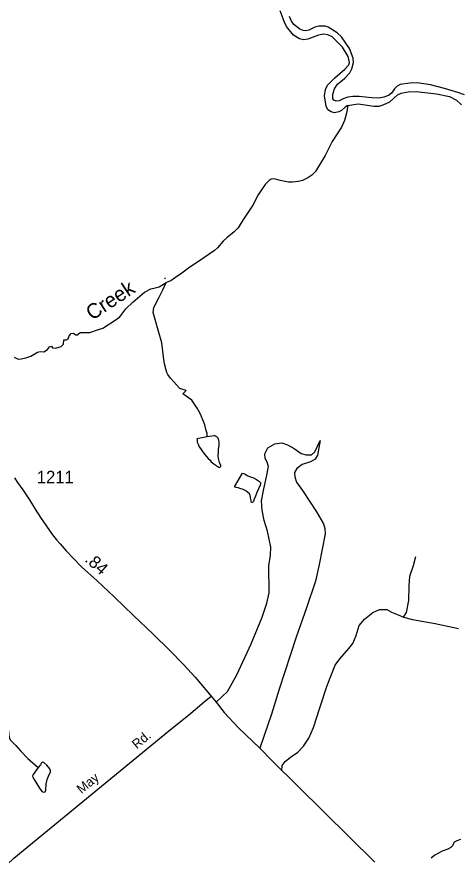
# Model space of a CAD drawing. Extents: x 2126262 to 2293712, y 749403 to 919119.
# Drawn here: x 2194027 to 2198490, y 859287 to 867756 of the extents above; entities that cross this region are included whole.
import ezdxf

# ---------------------------------------------------------------- set-up
doc = ezdxf.new("R2010")
doc.units = 0
for name, color, linetype in [('Exist Hydrographic Creek Single Shore', 7, 'Continuous'), ('Exist Hydrographic Creek Single Shore Label', 7, 'Continuous'), ('Exist Hydrographic Misc Water Feature', 7, 'Continuous'), ('Exist Hydrographic River Shore', 7, 'Continuous'), ('Exist Road Non-System Type 51', 7, 'Continuous'), ('Exist Road Secondary Mileage Hundredths English Label', 7, 'Continuous'), ('Exist Road Secondary Type 51 Attributed', 7, 'Continuous'), ('Exist Road Secondary Type 51 Label', 7, 'Continuous'), ('Exist Road Secondary Type 51 Number Label', 7, 'Continuous')]:
    doc.layers.add(name, color=color, linetype=linetype)

msp = doc.modelspace()

# ---------------------------------------------------------------- linework, layer by layer
at = {"layer": 'Exist Hydrographic Creek Single Shore'}
for points in [[(2197366, 866860.5), (2197352.9, 866784.2), (2197334.4, 866709), (2197301.8, 866642.3), (2197209.7, 866496.2), (2197138.8, 866356.4), (2197040.9, 866196.1), (2197004.1, 866157.8), (2196961.5, 866129.5), (2196907.7, 866105.3), (2196869.4, 866095.4), (2196808.4, 866088.3), (2196768.7, 866086.9), (2196684.5, 866104.6), (2196636.3, 866117.4), (2196612.2, 866121.7), (2196593.7, 866117.4), (2196572.5, 866104.6), (2196532.8, 866064.9), (2196494.5, 866009.6), (2196463.3, 865959.9), (2196408, 865856.4), (2196359.8, 865784), (2196305.9, 865703.2), (2196260.6, 865628), (2196218, 865585.4), (2196150, 865530.1), (2196108.1, 865492.6), (2196051.4, 865424.5), (2196020.2, 865396.2), (2195966.4, 865362.1), (2195879.9, 865301.1), (2195773.5, 865230.2), (2195690.4, 865168.5), (2195626.6, 865124.5), (2195579.9, 865093.3), (2195533.1, 865074.8)], [(2193999.1, 864322.4), (2194038.8, 864302.5), (2194069.6, 864303.5), (2194116.4, 864314.9), (2194167.4, 864330.5), (2194234, 864373), (2194261, 864380.1), (2194297.8, 864374.5), (2194337.5, 864400), (2194357.4, 864425.5), (2194377.2, 864434), (2194385.8, 864415.6), (2194418.4, 864411.4), (2194475.1, 864429.8), (2194499.2, 864453.9), (2194500.6, 864495.1), (2194523.3, 864497.9), (2194546, 864506.4), (2194554.5, 864536.2), (2194574.3, 864558.9), (2194595.6, 864564.6), (2194621.1, 864546.1), (2194643.8, 864547.5), (2194653.7, 864560.3), (2194670.7, 864570.2), (2194762.9, 864571.7), (2194842.3, 864597.2), (2194894.2, 864614.9), (2195017.5, 864695.8), (2195067.2, 864728.4), (2195128.1, 864810.7), (2195197, 864877.4), (2195314.7, 864976.7), (2195378.5, 865012.1), (2195421.1, 865020.7), (2195463.6, 865032), (2195533.1, 865074.8)], [(2195516.9, 865113.6), (2195526.3, 865122.6)], [(2193621.7, 860807.9), (2193660.3, 860769.3), (2193701.5, 860736.7), (2193746, 860708.5), (2193776.4, 860692.2), (2193858.9, 860649.8), (2193895.9, 860623.7), (2193916.5, 860603.1), (2193931.7, 860580.3), (2193943.6, 860552.1), (2193950.1, 860483.6), (2193961, 860460.8), (2193978.4, 860442.3), (2194018.5, 860403.2), (2194062.7, 860350.6), (2194136.5, 860274.5), (2194240.8, 860181.1)], [(2198502.1, 859456.5), (2198467.4, 859443.5), (2198440.2, 859427.2), (2198433.7, 859416.3), (2198422.9, 859390.3), (2198405.5, 859374), (2198375.1, 859359.8), (2198319.7, 859337), (2198279.6, 859316.4), (2198244.8, 859296.8), (2198207.9, 859266.4)]]:
    msp.add_lwpolyline(points, dxfattribs=at)
at = {"layer": 'Exist Hydrographic Misc Water Feature'}
for points in [[(2195947.3, 863516.4), (2195947.1, 863552.3), (2195938.8, 863580.3), (2195924.3, 863638.2), (2195904, 863690), (2195885.7, 863729.9), (2195871.6, 863759.9), (2195847.2, 863807.6), (2195792.9, 863889.2), (2195701.8, 863952.4), (2195734, 863984.8), (2195670.6, 864006.3), (2195577, 864109.9), (2195550.1, 864145.3), (2195541.6, 864166.6), (2195533.1, 864190.3), (2195516.1, 864254.2), (2195507.5, 864326.5), (2195489.1, 864465.5), (2195452.3, 864593.9), (2195422.5, 864701.7), (2195402.6, 864772.7), (2195409.7, 864823.7), (2195462.2, 864927.3), (2195500.5, 865001.1), (2195533.1, 865074.8)], [(2195947.3, 863516.4), (2195843.3, 863497.7), (2195845.6, 863491.6), (2195847.6, 863463.8), (2195855.8, 863443.8), (2195861.8, 863423.8), (2195892.3, 863380.1), (2195916.3, 863348.2), (2195958.7, 863298.5), (2195976.8, 863282.7), (2195989.1, 863266.7), (2196013.1, 863245), (2196033, 863231), (2196045.3, 863223.1), (2196055.3, 863217.2), (2196065.4, 863211.3), (2196073.4, 863211.3), (2196081.4, 863215.3), (2196085.3, 863223.4), (2196085.1, 863229.5), (2196073, 863259.3), (2196062.7, 863299.2), (2196058.6, 863327.2), (2196060.2, 863363.2), (2196062.1, 863393.2), (2196067.8, 863431.3), (2196067.6, 863467.2), (2196065.6, 863481.2), (2196057.4, 863503.1), (2196043.2, 863517.1), (2196031.1, 863525), (2196023.1, 863530.9), (2196017, 863528.9), (2195947.3, 863516.4)], [(2196444.1, 863086), (2196474, 863068.1), (2196478.3, 863064.2), (2196482.2, 863058.2), (2196484.3, 863054.2), (2196484.3, 863048.2), (2196484.3, 863038.2), (2196482.2, 863030.2), (2196464.6, 862994.1), (2196446.8, 862958), (2196435.3, 862920), (2196421.3, 862889.8), (2196413.5, 862865.7), (2196407.6, 862857.7), (2196401.4, 862855.7), (2196395.5, 862855.7), (2196389.6, 862869.6), (2196389.6, 862875.7), (2196385.2, 862901.6), (2196385.2, 862909.6), (2196380.9, 862927.6), (2196375, 862941.5), (2196355.1, 862959.3), (2196336.9, 862973.2), (2196316.8, 862983), (2196302.8, 862991), (2196286.8, 862994.9), (2196258.5, 863004.7), (2196240.5, 863006.6), (2196228.6, 863010.4), (2196224.5, 863012.4), (2196303.4, 863152.9), (2196325.8, 863143.1), (2196349.8, 863127.3), (2196373.8, 863117.4), (2196413.8, 863105.7), (2196444.1, 863086)]]:
    msp.add_lwpolyline(points, dxfattribs=at)
msp.add_lwpolyline([(2194240.8, 860181.1), (2194191.9, 860110.7), (2194185.4, 860096.6), (2194187.6, 860085.7), (2194202.8, 860060.7), (2194254.9, 859974.9), (2194280.9, 859939.1), (2194296.1, 859933.6), (2194312.4, 859938), (2194320, 859952.1), (2194323.3, 860014), (2194333, 860060.7), (2194354.8, 860110.7), (2194366.7, 860134.6), (2194367.8, 860149.8), (2194359.1, 860168.3), (2194329.8, 860204.1), (2194298.3, 860232.4), (2194289.6, 860235.6), (2194276.6, 860229.1), (2194264.6, 860209.6)], close=True, dxfattribs=at)
at = {"layer": 'Exist Hydrographic River Shore'}
for points in [[(2197366, 866860.5), (2197341, 866844.8), (2197302.7, 866809.4), (2197274.3, 866795.2), (2197233.2, 866788.1), (2197197.8, 866796.6), (2197165.1, 866817.9), (2197146.7, 866853.3), (2197129.7, 866956.9), (2197139.6, 867023.6), (2197160.9, 867064.7), (2197236, 867138.5), (2197335.3, 867226.4), (2197377.8, 867271.8), (2197383.5, 867296), (2197370.7, 867356.3), (2197312.6, 867449.9), (2197207.7, 867552), (2197165.1, 867573.3), (2197121.2, 867579), (2197071.6, 867570.5), (2196962.4, 867530.7), (2196918.4, 867522.2), (2196877.3, 867533.6), (2196819.2, 867570.5), (2196749.1, 867656.2), (2196725, 867707.2), (2196685.3, 867816.5)], [(2197326.3, 866931.4), (2197279, 866906.9), (2197249.2, 866904), (2197223.7, 866915.4), (2197213.8, 866932.4), (2197215.2, 866975), (2197232.2, 867027.5), (2197262, 867074.3), (2197334.3, 867133.9), (2197388.2, 867190.6), (2197406.6, 867231.8), (2197422.2, 867295.6), (2197419.4, 867338.2), (2197383.9, 867436.8), (2197301.7, 867554.5), (2197257.7, 867592.8), (2197168.4, 867651), (2197137.2, 867660.9), (2197073.4, 867660.9), (2197035.1, 867652.4), (2196974.2, 867621.2), (2196941.5, 867612.7), (2196916, 867618.3), (2196883.4, 867629.7), (2196823.2, 867677.9), (2196799, 867712), (2196779.2, 867758.8)], [(2198542.8, 866966.9), (2198476.8, 866991), (2198342.1, 867030.7), (2198198.9, 867067.6), (2198065.6, 867090.3), (2197991.9, 867087.5), (2197895.5, 867071.8), (2197862.9, 867054.8), (2197837.3, 867029.3), (2197807.6, 866985.3), (2197777.8, 866962.6), (2197728.2, 866945.6), (2197680, 866935.7), (2197607.1, 866937.1), (2197480.9, 866952.7), (2197415.7, 866951.3), (2197367.5, 866945.6), (2197326.3, 866931.4)], [(2197366, 866860.5), (2197427, 866871.8), (2197469.5, 866876.1), (2197517.8, 866871.8), (2197629.8, 866853.4), (2197682.2, 866853.4), (2197721.9, 866866.1), (2197790, 866898.8), (2197866.5, 866969.7), (2197904.1, 866985.3), (2197976.4, 866999.5), (2198054.4, 867000.9), (2198260, 866976.8), (2198393.3, 866949.8), (2198461.3, 866915.8), (2198512.4, 866867.6)]]:
    msp.add_lwpolyline(points, dxfattribs=at)
at = {"layer": 'Exist Road Non-System Type 51'}
for points in [[(2196037.1, 860840.2), (2196151.3, 860948.9), (2196246.1, 861116.5), (2196391.2, 861429.2), (2196501.4, 861698.6), (2196548.8, 861841), (2196571.1, 861944.3), (2196568.3, 862218), (2196587.8, 862324.9), (2196590.6, 862405.9), (2196554.3, 862567.9), (2196520.8, 862674), (2196501.3, 862777.3), (2196495.7, 862872.2), (2196518, 862992.3), (2196545.9, 863115.1), (2196565.4, 863220), (2196554.2, 863261.9), (2196531.9, 863301), (2196529.1, 863345.6), (2196559.8, 863407.1), (2196629.6, 863446.2), (2196702.1, 863457.3), (2196757.9, 863437.8), (2196824.9, 863398.7), (2196894.6, 863351.2), (2196947.6, 863337.3), (2197000.6, 863337.3), (2197034.1, 863368), (2197087.1, 863482.5), (2197061.3, 863333.8), (2197036.2, 863291.9), (2196988.8, 863265.4), (2196905.1, 863237.4), (2196850.7, 863198.4), (2196826.9, 863159.3), (2196831.1, 863114.6), (2196847.9, 863061.5), (2196909.2, 862977.8), (2197049.4, 862760.7), (2197120.6, 862640.6), (2197134.5, 862591.8), (2197137.3, 862540.1), (2197107.3, 862385.8), (2197078, 862229.5), (2197040.4, 862063.3), (2196949, 861793.2), (2196844.4, 861495.8), (2196673.5, 860973), (2196595.4, 860721.7), (2196479.9, 860376)], [(2197928.9, 861699), (2197956.8, 861744.7), (2197981.9, 861867.5), (2197984.7, 862015.5), (2197990.3, 862113.2), (2198029.4, 862219.3), (2198051.7, 862311.5)], [(2196698.9, 860149.8), (2196704.2, 860201), (2196733.5, 860241.5), (2196786.5, 860287.5), (2196861.8, 860337.8), (2196919.7, 860395.7), (2196971.3, 860479.5), (2197020.1, 860584.2), (2197084.3, 860782.4), (2197157.5, 861010.7), (2197238.4, 861213.1), (2197285.9, 861277.4), (2197377.2, 861384.2), (2197416.3, 861434.4), (2197451.2, 861512.6), (2197481.8, 861613.1), (2197534.8, 861678.7), (2197617.1, 861745.7), (2197686.2, 861777.1), (2197758.7, 861775.8), (2197806.2, 861749.2), (2197874.5, 861722.7), (2197928.9, 861699)], [(2197928.9, 861699), (2198018.9, 861675.9), (2198246.2, 861634.1), (2198482, 861583.8)]]:
    msp.add_lwpolyline(points, dxfattribs=at)
at = {"layer": 'Exist Road Secondary Type 51 Attributed'}
for points in [[(2194001.9, 863105.8), (2194034.5, 863056.1), (2194088.5, 862984.5), (2194154, 862881.2), (2194213.1, 862788), (2194265.9, 862704.5), (2194385.6, 862530), (2194426.1, 862480.3), (2194464.2, 862437.3), (2194525.1, 862367.2), (2194680.8, 862207), (2194838.1, 862066.6), (2195009.8, 861902.4), (2195205.5, 861714.4), (2195403.4, 861528.5), (2195569, 861362.3), (2195712.6, 861217.8), (2195825.8, 861093.1), (2195987.2, 860902.2)], [(2192292.6, 856860.5), (2192338.6, 857019.7), (2192393, 857121.6), (2192685.9, 857492.9), (2192958.8, 857807.6), (2193088.6, 857976.5), (2193170.9, 858089.6), (2193289.2, 858280.1), (2193381.9, 858449.7), (2193511.3, 858656), (2193615.9, 858852.8), (2193705.2, 858978.5), (2193855.2, 859136.9), (2193997.4, 859266.8), (2195577.1, 860564.4), (2195759.8, 860709.6), (2195917.5, 860845), (2195987.2, 860902.2)], [(2195987.2, 860902.2), (2196037.1, 860840.2), (2196118, 860738.2), (2196261.8, 860582.6), (2196479.9, 860376), (2196605.5, 860244.7), (2197638.4, 859226.3)]]:
    msp.add_lwpolyline(points, dxfattribs=at)

# ---------------------------------------------------------------- texts
at = {"layer": 'Exist Hydrographic Creek Single Shore Label'}
msp.add_text('Creek', height=150, rotation=33.37356, dxfattribs=at).set_placement((2194786.5, 864688))
at = {"layer": 'Exist Road Secondary Mileage Hundredths English Label'}
msp.add_text('.84', height=125, rotation=318.23697, dxfattribs=at).set_placement((2194705, 862269.2))
at = {"layer": 'Exist Road Secondary Type 51 Label'}
for s, rotation, p in [('Rd.', 39.80921, (2195237.9, 860363.9)), ('May', 38.97966, (2194679.1, 859912.3))]:
    msp.add_text(s, height=95, rotation=rotation, dxfattribs=at).set_placement(p)
at = {"layer": 'Exist Road Secondary Type 51 Number Label'}
msp.add_text('1211', height=125, dxfattribs=at).set_placement((2194229, 863050.1))

doc.saveas('drawing.dxf')
